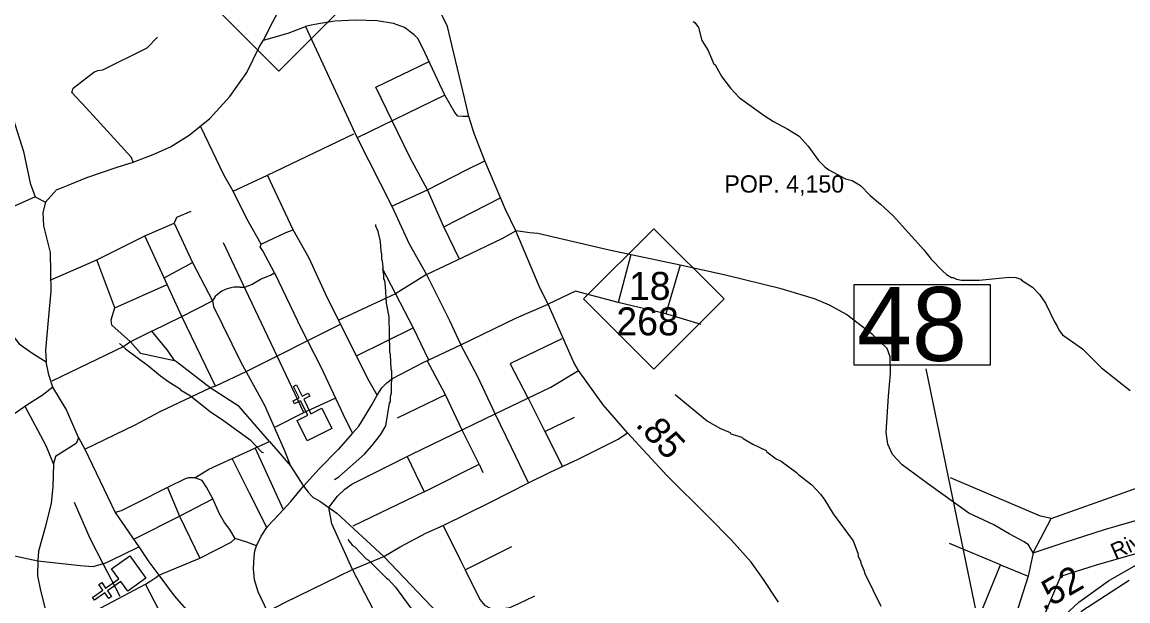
# Model space of a CAD drawing. Extents: x 1248224 to 1454986, y 825081 to 985870.
# Drawn here: x 1365233 to 1370470, y 887122 to 889863 of the extents above; entities that cross this region are included whole.
import ezdxf

# ---------------------------------------------------------------- set-up
doc = ezdxf.new("R2010")
doc.units = 0
for name, color, linetype in [('Exist Civil Demographics City Label', 7, 'Continuous'), ('Exist Cultural Church CELL', 7, 'Continuous'), ('Exist Hydrographic Misc Water Feature', 7, 'Continuous'), ('Exist Railroad Mainline', 7, 'Continuous'), ('Exist Road Non-System Type 51', 7, 'Continuous'), ('Exist Road Primary NC Attributed', 7, 'Continuous'), ('Exist Road Primary NC Mileage Hundredths English Label', 7, 'Continuous'), ('Exist Road Primary NC Shield CELL', 7, 'Continuous'), ('Exist Road Primary NC Shield Number Label', 7, 'Continuous'), ('Exist Road Primary US Structure Standard Bridge Number Label', 7, 'Continuous'), ('Exist Road Secondary Mileage Hundredths English Label', 7, 'Continuous'), ('Exist Road Secondary Type 51 Attributed', 7, 'Continuous'), ('Exist Road Secondary Type 51 Label', 7, 'Continuous')]:
    doc.layers.add(name, color=color, linetype=linetype)

msp = doc.modelspace()

# ---------------------------------------------------------------- linework, layer by layer
at = {"layer": 'Exist Cultural Church CELL'}
for points in [[(1366535.2, 887976), (1366586.1, 888001.5), (1366552, 888069.6), (1366523.4, 888055.3), (1366516.3, 888069.6), (1366544.9, 888083.9), (1366518, 888137.7), (1366532.3, 888144.9), (1366559.2, 888091.1), (1366587.9, 888105.4), (1366595, 888091.1), (1366566.4, 888076.8), (1366600.4, 888008.7), (1366652, 888034.4), (1366699.6, 887939.1), (1366582.8, 887880.8)], [(1365732.8, 887167.2), (1365699.7, 887213.5), (1365637.7, 887169.3), (1365656.3, 887143.3), (1365643.2, 887134), (1365624.7, 887160.1), (1365575.7, 887125.2), (1365566.4, 887138.2), (1365615.4, 887173.1), (1365596.8, 887199.2), (1365609.8, 887208.4), (1365628.4, 887182.4), (1365690.4, 887226.6), (1365657, 887273.6), (1365743.7, 887335.4), (1365819.5, 887229)]]:
    msp.add_lwpolyline(points, close=True, dxfattribs=at)
at = {"layer": 'Exist Hydrographic Misc Water Feature'}
for points in [[(1368411.3, 889866), (1368419.2, 889861.8), (1368436.6, 889837.4), (1368451.3, 889777), (1368482.3, 889728.3), (1368508.8, 889663.7), (1368514.6, 889661.2), (1368547.5, 889604.9), (1368588.3, 889549.9), (1368629.4, 889507), (1368747.4, 889420.3), (1368790.9, 889393.3), (1368859.6, 889356.7), (1368913.3, 889322.5), (1368956.2, 889275.6), (1369004.7, 889208.4), (1369034.1, 889177.8), (1369053.7, 889163.3), (1369132.8, 889121.5), (1369164.7, 889112.8), (1369204.2, 889089.9), (1369249.1, 889042.8), (1369298.2, 889001.7), (1369357.5, 888945.5), (1369503.4, 888785), (1369538.4, 888740.2), (1369591.2, 888685), (1369610.8, 888668.5), (1369634.5, 888654.1), (1369642.5, 888653.9), (1369658.3, 888645.5), (1369682.2, 888640.9), (1369706.2, 888641.2), (1369766.2, 888641.6), (1369907.8, 888656), (1369939.6, 888653.6), (1369962.3, 888646.5), (1369966.2, 888640.4), (1370017.5, 888607.3), (1370050.7, 888572.5), (1370079.8, 888531.9), (1370121.9, 888442.9), (1370133.4, 888426.7), (1370144.9, 888402.4), (1370160.5, 888382), (1370255, 888315.8), (1370345.1, 888225.8), (1370480.6, 888118.7)], [(1366713, 887696.9), (1366733.4, 887710.3), (1366853.7, 887817.6), (1366889.9, 887857.1), (1366929.8, 887907.9), (1366954.7, 887951.2), (1366973.1, 888058.9), (1366977.3, 888066.8), (1366977.8, 888090.8), (1366982.2, 888106.7), (1366984.5, 888210.6), (1366980.7, 888218.7), (1366978.2, 888286.7), (1366974.5, 888302.8), (1366971.5, 888467.3), (1366959, 888532.8), (1366953.4, 888611.3), (1366950, 888639.4), (1366946.2, 888647.5), (1366946.7, 888671.5), (1366942.9, 888679.6), (1366943.5, 888703.6), (1366940.1, 888731.7), (1366936.3, 888739.7), (1366936.8, 888763.7), (1366933.1, 888777.8), (1366930.1, 888823.8), (1366919.2, 888872.1), (1366907.7, 888896.3), (1366907.9, 888904.3)], [(1365693.6, 888341.7), (1365722.8, 888315.4), (1365832.9, 888233), (1365887.9, 888187.7), (1365927.3, 888158.8), (1365978, 888127.6), (1365982.5, 888121.5), (1366030.3, 888092.4), (1366124.2, 888018.3), (1366187.3, 887976.9), (1366289.6, 887902.5), (1366313.2, 887884), (1366368, 887826.7), (1366375.9, 887824.5)], [(1368326.1, 888099.9), (1368479.3, 887972.5), (1368540.6, 887939), (1368586.1, 887920), (1368590, 887913.9), (1368641.6, 887896.7), (1368647.4, 887890.3), (1368692.9, 887863.6), (1368756.2, 887834.1), (1368759.2, 887828.5), (1368803.4, 887795), (1368827.2, 887784.4), (1368900, 887730.8), (1368911.6, 887718.5), (1368972.6, 887671.1), (1369013.7, 887628.2), (1369035.1, 887599.7), (1369073.6, 887534.9), (1369168, 887406.7), (1369191.4, 887348.2), (1369193.1, 887332.1), (1369204.6, 887307.9), (1369204.5, 887299.9), (1369219.7, 887267.5), (1369223.3, 887251.4), (1369299.9, 887097.7)], [(1366775.6, 887412.8), (1366798.2, 887384.9), (1366808, 887378.6), (1366862.8, 887321.4), (1366872.6, 887315.2), (1366958.7, 887229.2), (1366966.6, 887225.1), (1367001.8, 887186.2), (1367074.6, 887086.9)]]:
    msp.add_lwpolyline(points, dxfattribs=at)
at = {"layer": 'Exist Railroad Mainline'}
msp.add_lwpolyline([(1370476.1, 887217.9), (1370252, 887072.9), (1370190.2, 887004.4), (1370110.8, 886918.3), (1370038, 886807.9), (1369987.3, 886704.2), (1369947.5, 886589.4), (1369918.9, 886470.2), (1369804.6, 886114.2)], dxfattribs=at)
at = {"layer": 'Exist Road Non-System Type 51'}
for p, q in [((1366517.2, 888879.2), (1366394.6, 889138.5)), ((1367230.8, 888894.3), (1367498.5, 889030.9)), ((1365814.8, 888850.4), (1365952.7, 888911.3)), ((1368115.2, 888762.6), (1368056.1, 888535)), ((1365672.1, 888510.4), (1365586.1, 888737.2)), ((1365908.5, 888653), (1366040.5, 888724.9)), ((1365672.1, 888510.4), (1365920.5, 888620.9)), ((1365847.6, 888399.3), (1365745.5, 888349.1)), ((1366816.9, 888282.1), (1367085.6, 888414.7)), ((1367237.9, 888098.7), (1367008.6, 887987.6)), ((1367708.7, 887924.4), (1367848.4, 887992.5)), ((1366404.4, 887876.5), (1366504.3, 887761.7)), ((1366336.3, 887846), (1366467, 887557.4)), ((1367057, 887805.6), (1367137.6, 887638.9)), ((1367137.6, 887638.9), (1367397.3, 887769.7)), ((1367397.3, 887769.7), (1367415.2, 887730.3)), ((1367137.6, 887638.9), (1366799, 887475.8)), ((1369865.8, 887293.2), (1369625.7, 887393.6)), ((1366797.7, 887271), (1366945.7, 887332.8)), ((1366945.7, 887332.8), (1367203.8, 887062.6)), ((1366972.6, 886935.8), (1366797.7, 887271)), ((1369865.8, 887293.2), (1369998.3, 887239.5))]:
    msp.add_line(p, q, dxfattribs=at)
for points in [[(1366626.8, 890182), (1366541.2, 890071.8), (1366470.8, 889961.6), (1366406.6, 889839.1), (1366376, 889777.9)], [(1367234.7, 889517.5), (1367141.9, 889715.5), (1367108.5, 889784.3), (1367089.1, 889803.7), (1367043.2, 889838.3), (1366991.2, 889856.7), (1366913.7, 889869), (1366811.8, 889872), (1366713.9, 889867.9), (1366645.6, 889856.7), (1366601.7, 889848.6), (1366574.8, 889842.2)], [(1366376, 889777.9), (1366492.2, 889811.6), (1366574.8, 889842.2)], [(1366574.8, 889842.2), (1366819.5, 889315.7)], [(1365758.1, 889199.4), (1365750.4, 889222.2), (1365535.5, 889457), (1365468.1, 889530.1), (1365475.2, 889549.8), (1365571.9, 889626.9), (1365591.6, 889634.1), (1365614.9, 889637.7), (1365824.5, 889741.6), (1365874.7, 889791.8)], [(1365758.1, 889199.4), (1365852.9, 889236.1), (1365935.5, 889272.8), (1366024.2, 889327.9), (1366122.1, 889407.5), (1366217, 889511.6), (1366296.5, 889624.9), (1366357.7, 889747.3), (1366376, 889777.9)], [(1367304.3, 888740.1), (1367230.8, 888894.3), (1367152.1, 889069.4), (1367069.6, 889224.1), (1366985.4, 889396.2), (1366908.5, 889555.1), (1367160.5, 889676)], [(1367234.7, 889517.5), (1366819.5, 889315.7)], [(1367347.9, 889416.5), (1367320.4, 889415.5), (1367295.9, 889418.6), (1367281.6, 889435.9), (1367234.7, 889517.5)], [(1365185.6, 889421.3), (1365200.1, 889375.3), (1365239.9, 889249.8), (1365270.5, 889099.8), (1365294.9, 889035.5)], [(1366365.6, 888810.8), (1366296.4, 888931.3), (1366233.2, 889061.9), (1366190.4, 889136), (1366077.8, 889370.6)], [(1366233.2, 889061.9), (1366394.6, 889138.5), (1366804.5, 889333.5)], [(1366819.5, 889315.7), (1366983.3, 888991.4)], [(1365343.9, 889011), (1365395.9, 889069.2), (1365450.9, 889090.6), (1365539.6, 889127.3), (1365683.4, 889176.3), (1365758.1, 889199.4)], [(1366983.3, 888991.4), (1367152.1, 889069.4), (1367334.6, 889162.3), (1367424.3, 889205.9)], [(1365294.9, 889035.5), (1364979.9, 888894.7)], [(1365294.9, 889035.5), (1365343.9, 889011)], [(1365343.9, 889011), (1365331.6, 888962.1), (1365334.7, 888897.8), (1365365.3, 888772.3), (1365368.3, 888588.6), (1365356.1, 888450.9), (1365343.9, 888310.1), (1365346.9, 888255)], [(1366983.3, 888991.4), (1367065.4, 888813.3), (1367148, 888667.4)], [(1366031.7, 888965.9), (1365963.6, 888937.2), (1365952.7, 888911.3)], [(1365952.7, 888911.3), (1366040.5, 888724.9), (1366135.3, 888543.9)], [(1366427.8, 888676.1), (1366372.8, 888780.2), (1366360.5, 888798.5), (1366365.6, 888810.8), (1366425.8, 888840.4), (1366478.8, 888864.9), (1366499.2, 888873), (1366517.2, 888879.2)], [(1366913.7, 888097.1), (1366877, 888162.4), (1366763.8, 888384.8), (1366670, 888575.6), (1366592.7, 888744.5), (1366517.2, 888879.2)], [(1367148, 888667.4), (1367321.3, 888750.7), (1367506.9, 888838.5), (1367570.6, 888874.7)], [(1368349.3, 888711.5), (1368013, 888783.6), (1367675.3, 888861.6), (1367637.3, 888865.6), (1367570.6, 888874.7)], [(1365365.8, 888640.4), (1365586.1, 888737.2), (1365814.8, 888850.4)], [(1366148, 888138.7), (1365988.6, 888468.6), (1365920.5, 888620.9), (1365904.4, 888655), (1365814.8, 888850.4)], [(1366566.7, 888014.3), (1366441.3, 888281.4), (1366293.1, 888594), (1366187.4, 888818.1)], [(1368349.3, 888711.5), (1368281.2, 888481.2)], [(1370021.3, 887349.6), (1369999.3, 887387.7), (1369979.3, 887401.7), (1369907.3, 887439.8), (1369835.2, 887481.8), (1369717.1, 887537.9), (1369521.3, 887677.8), (1369401.2, 887765.9), (1369355.2, 887816), (1369333.1, 887864.1), (1369325.1, 887920.2), (1369335.5, 888091.4), (1369345.5, 888199.6), (1369343.5, 888277.7), (1369329.5, 888317.7), (1369261.4, 888381.8), (1369137.3, 888478), (1369057.2, 888522.1), (1368985.7, 888553.3), (1368827.6, 888599.4), (1368563.4, 888665.5), (1368349.3, 888711.5)], [(1366264.8, 888608.2), (1366287.2, 888607.1), (1366321.9, 888622.5), (1366365.7, 888646.9), (1366408.5, 888665.3), (1366427.8, 888676.1)], [(1366427.8, 888676.1), (1366555.4, 888408.5), (1366646.2, 888233), (1366766.1, 887978.4), (1366797.7, 887916.2)], [(1367148, 888667.4), (1367001.4, 888576.1), (1366729.2, 888450.6)], [(1366938.7, 888698), (1367001.4, 888576.1), (1367085.6, 888414.7), (1367157.3, 888264.2)], [(1367148, 888667.4), (1367257, 888449.8), (1367310.1, 888335.5)], [(1366264.8, 888608.2), (1366235.2, 888607.1), (1366221.9, 888604.1), (1366198.5, 888599), (1366178.1, 888588.8), (1366157.7, 888573.5), (1366146.5, 888564.3), (1366135.3, 888543.9)], [(1365120.6, 888564.1), (1365151.2, 888452.4), (1365187.9, 888379), (1365218.5, 888339.2), (1365279.7, 888296.3), (1365346.9, 888255)], [(1368448.3, 888431), (1368281.2, 888481.2), (1368056.1, 888535), (1367853.7, 888588.8), (1367724, 888527.3)], [(1365745.5, 888349.1), (1365657.8, 888428), (1365654.2, 888453.1), (1365672.1, 888510.4)], [(1365847.6, 888399.3), (1365988.6, 888468.6), (1366135.3, 888543.9)], [(1366135.3, 888543.9), (1366138.6, 888516.8), (1366269.1, 888252.5), (1366381.2, 888048.4), (1366473.7, 887837.2), (1366504.3, 887761.7), (1366566.1, 887665.4)], [(1367310.1, 888335.5), (1367574.1, 888462), (1367724, 888527.3)], [(1365955.1, 888261.3), (1365921.1, 888309.7), (1365847.6, 888399.3)], [(1366739.1, 888430.9), (1366585, 888353.8), (1366441.3, 888281.4), (1366294.8, 888208.7), (1366148, 888138.7), (1366122.9, 888131.6)], [(1365745.5, 888349.1), (1365715.1, 888327.6), (1365373, 888162.7)], [(1365745.5, 888349.1), (1365793.9, 888295.3), (1365955.1, 888261.3)], [(1367629.9, 888082.1), (1367546.5, 888243), (1367551, 888249.2), (1367790.1, 888364)], [(1366913.7, 888097.1), (1366937.2, 888131.8), (1366960.6, 888155.2), (1366987.1, 888174.6), (1367132.9, 888251.2), (1367310.1, 888335.5)], [(1367472.7, 888007.7), (1367391.1, 888182.6), (1367310.1, 888335.5)], [(1365377.6, 888134.1), (1365359.2, 888192.2), (1365346.9, 888255)], [(1366122.9, 888131.6), (1365964.1, 888254.1), (1365955.1, 888261.3)], [(1367397.3, 887769.7), (1367316.7, 887930.2), (1367237.9, 888098.7), (1367151.9, 888260)], [(1367472.7, 888007.7), (1367737.4, 888134.5), (1367867.5, 888213.5)], [(1365377.6, 888134.1), (1365328.6, 888094.3), (1365255.2, 888048.4), (1365181.8, 887996.3)], [(1365499.9, 887895.3), (1365441.8, 888030), (1365377.6, 888134.1)], [(1365530.5, 887840.2), (1365768.8, 887956.6), (1365887, 888019.3), (1366122.9, 888131.6)], [(1366404.4, 887876.5), (1366261.1, 888043.2), (1366122.9, 888131.6)], [(1366432.3, 887946.2), (1366566.7, 888014.3), (1366715.3, 888082.5)], [(1366797.7, 887916.2), (1366828.3, 887948.8), (1366857.9, 887997.8), (1366888.4, 888049.8), (1366913.7, 888097.1)], [(1367629.9, 888082.1), (1367708.7, 887924.4), (1367791.1, 887761.3)], [(1365381, 887770.9), (1365347.4, 887857.1), (1365247.3, 888043.1)], [(1366684.9, 887564.3), (1366726.7, 887617.3), (1366761.4, 887651), (1366795.1, 887675.5), (1366901.1, 887728.6), (1367075.5, 887815.3), (1367472.7, 888007.7)], [(1367631.5, 887681.4), (1367550.9, 887847.7), (1367472.7, 888007.7)], [(1365499.9, 887895.3), (1365494.2, 887878), (1365489.1, 887867.8), (1365391.2, 887806.6), (1365381, 887770.9), (1365378, 887661.7), (1365370.9, 887584.7), (1365341.3, 887469.4), (1365310.7, 887358.1), (1365307.7, 887311.7)], [(1365499.9, 887895.3), (1365530.5, 887840.2)], [(1366050.3, 887704.2), (1366117.8, 887745.6), (1366227, 887795.8), (1366404.4, 887876.5)], [(1366797.7, 887916.2), (1366729.4, 887839), (1366639.7, 887747.2), (1366566.1, 887665.4)], [(1367631.5, 887681.4), (1367733.4, 887732.4), (1367866, 887793.6), (1368056.2, 887888.5), (1368100.2, 887918.4)], [(1365530.5, 887840.2), (1365674.3, 887540.2)], [(1366227, 887794), (1366307.6, 887634.5), (1366391.8, 887467.8)], [(1366136, 887605.2), (1366106.4, 887660.3), (1366085, 887692), (1366067.6, 887699.1), (1366050.3, 887704.2), (1366020.7, 887704.2), (1366004.4, 887700.1), (1365920.8, 887658.3)], [(1366342.8, 887382.1), (1366365, 887428.7), (1366394.6, 887474.6), (1366449.7, 887532.8), (1366505.8, 887593), (1366566.1, 887665.4)], [(1366566.1, 887665.4), (1366587.1, 887636.7), (1366610.5, 887613.3), (1366642.1, 887593.9), (1366684.9, 887564.3)], [(1367227.1, 887479.7), (1367447.3, 887587.9), (1367631.5, 887681.4)], [(1370105.8, 887511.9), (1370055.6, 887522.7), (1369629.3, 887705.5)], [(1370021.3, 887349.6), (1370105.8, 887511.9), (1370567.9, 887676.8)], [(1365920.8, 887658.3), (1365777.1, 887586.9), (1365701.6, 887549.1), (1365674.3, 887540.2)], [(1365920.8, 887658.3), (1365978.9, 887523.2), (1366075, 887325)], [(1365697.6, 887142.6), (1365616.6, 887297.6), (1365554.6, 887416.8), (1365480.8, 887587.6)], [(1365764.4, 887415.9), (1365978.9, 887523.2), (1366136, 887605.2)], [(1366342.8, 887382.1), (1366296.9, 887399.5), (1366241.6, 887418.2), (1366217.4, 887459.7), (1366191.9, 887493.3), (1366168.4, 887534.1), (1366136, 887605.2)], [(1366684.9, 887564.3), (1366723.4, 887536.8), (1366945.7, 887332.8)], [(1366797.7, 887271), (1366700.5, 887486.5), (1366684.9, 887564.3)], [(1365674.3, 887540.2), (1365784.9, 887378)], [(1370021.3, 887349.6), (1370173.5, 887399.7), (1370359.6, 887459.8), (1370550, 887515.5)], [(1366945.7, 887332.8), (1367023.2, 887378.7), (1367148.6, 887444), (1367227.1, 887479.7)], [(1367227.1, 887479.7), (1367309.3, 887312.6), (1367331.7, 887269.7)], [(1365880.3, 887243.7), (1366075, 887325), (1366223.7, 887400.3), (1366241.6, 887418.2)], [(1365056.4, 887365.8), (1365307.7, 887311.7)], [(1365307.7, 887311.7), (1365508.6, 887289.2), (1365568.7, 887285.1), (1365629.9, 887301.5), (1365711.5, 887341.3), (1365784.9, 887378)], [(1365784.9, 887378), (1365833.4, 887306.9), (1365880.3, 887243.7)], [(1366395.8, 887072.3), (1366350.9, 887165.2), (1366333.6, 887221.3), (1366328.5, 887273.3), (1366331.6, 887331.5), (1366335.6, 887358.6), (1366342.8, 887382.1)], [(1367331.7, 887269.7), (1367552.9, 887379.4)], [(1370021.3, 887349.6), (1369998.3, 887239.5), (1369916.2, 886982.4)], [(1369998.6, 886831.8), (1370027, 886941.9), (1370152.3, 887239.5), (1370320.7, 887293.2), (1370546.4, 887357.8)], [(1365307.7, 887311.7), (1365305.7, 887240.2), (1365319.9, 887170.9), (1365354.6, 887034.1), (1365376.9, 886966.3), (1365465.6, 886769.4), (1365528.8, 886643.3)], [(1365817, 887201.1), (1365842.5, 887217.1), (1365866, 887233.5), (1365880.3, 887243.7)], [(1365880.3, 887243.7), (1365953.7, 887145.7), (1366044.4, 887041.6), (1366134, 886938.8)], [(1366395.8, 887072.3), (1366477.5, 887113.9), (1366797.7, 887271)], [(1367331.7, 887269.7), (1367372.5, 887186.1), (1367402.1, 887127), (1367423.5, 887101.5), (1367450, 887087.2), (1367492.8, 887082.1), (1367542.8, 887091.3), (1367582.6, 887108.6), (1367661.1, 887145.3)], [(1369704.9, 886867.7), (1369708.1, 886906.1), (1369865.8, 887293.2)], [(1364937.6, 886756), (1365376.9, 886966.3), (1365516.5, 887042.4), (1365661.9, 887118.7), (1365817, 887201.1)], [(1365982.2, 886865.4), (1365881.2, 887076.6), (1365817, 887201.1)]]:
    msp.add_lwpolyline(points, dxfattribs=at)
at = {"layer": 'Exist Road Primary NC Attributed'}
msp.add_lwpolyline([(1368815.1, 887115.2), (1368740.5, 887227.3), (1368685.2, 887305.1), (1368592.6, 887409.7), (1368481.1, 887523.8), (1368286.9, 887716.6), (1368100.2, 887918.4), (1367985.5, 888050.6), (1367867.5, 888213.5), (1367846.6, 888250.9), (1367724, 888527.3), (1367687.1, 888601.1), (1367570.6, 888874.7), (1367522.9, 888975.7), (1367424.3, 889205.9), (1367373.7, 889335.1), (1367347.9, 889416.5), (1367328.9, 889498), (1367278.1, 889716.2), (1367248.2, 889843.3), (1367195.8, 889949.2)], dxfattribs=at)
at = {"layer": 'Exist Road Primary NC Shield CELL'}
for points in [[(1366116, 889963.6), (1366449, 890296.6), (1366782, 889963.6), (1366449, 889630.6)], [(1367891.2, 888551.9), (1368224.2, 888884.9), (1368557.2, 888551.9), (1368224.2, 888219)]]:
    msp.add_lwpolyline(points, close=True, dxfattribs=at)
at = {"layer": 'Exist Road Primary US Structure Standard Bridge Number Label'}
msp.add_line((1369944.5, 886132.5), (1369514.5, 888221.1), dxfattribs=at)
msp.add_lwpolyline([(1369174, 888621.1), (1369818.2, 888621.1), (1369818.2, 888238.8), (1369174, 888238.8)], close=True, dxfattribs=at)
at = {"layer": 'Exist Road Secondary Type 51 Attributed'}
msp.add_lwpolyline([(1369767.4, 886124.5), (1369872.8, 886477.4), (1369924.6, 886662.7), (1369987.3, 886800.9), (1370039.1, 886890.4), (1370150.1, 887035.6), (1370238, 887115.7), (1370377.6, 887216.2), (1370647.5, 887371.7), (1370971.9, 887513.7), (1371269.7, 887642.6), (1371699, 887847.3)], dxfattribs=at)

# ---------------------------------------------------------------- texts
at = {"layer": 'Exist Civil Demographics City Label'}
msp.add_text('POP. 4,150', height=82.02, dxfattribs=at).set_placement((1368558.9, 889055.8))
at = {"layer": 'Exist Road Primary NC Mileage Hundredths English Label'}
msp.add_text('.85', height=125, rotation=312.7745, dxfattribs=at).set_placement((1368134.2, 887954.1))
at = {"layer": 'Exist Road Primary NC Shield Number Label'}
for s, p in [('18', (1368106.7, 888547.6)), ('268', (1368047.3, 888379.6))]:
    msp.add_text(s, height=132.5, dxfattribs=at).set_placement(p)
at = {"layer": 'Exist Road Primary US Structure Standard Bridge Number Label'}
msp.add_text('48', height=350, dxfattribs=at).set_placement((1369186.6, 888258.6))
at = {"layer": 'Exist Road Secondary Mileage Hundredths English Label'}
msp.add_text('.52', height=125, rotation=29.9437, dxfattribs=at).set_placement((1370068.6, 887071.9))
at = {"layer": 'Exist Road Secondary Type 51 Label'}
msp.add_text('River Liberty Grove Church Rd', height=75, rotation=23.7987, dxfattribs=at).set_placement((1370409.5, 887317.9))

doc.saveas('drawing.dxf')
